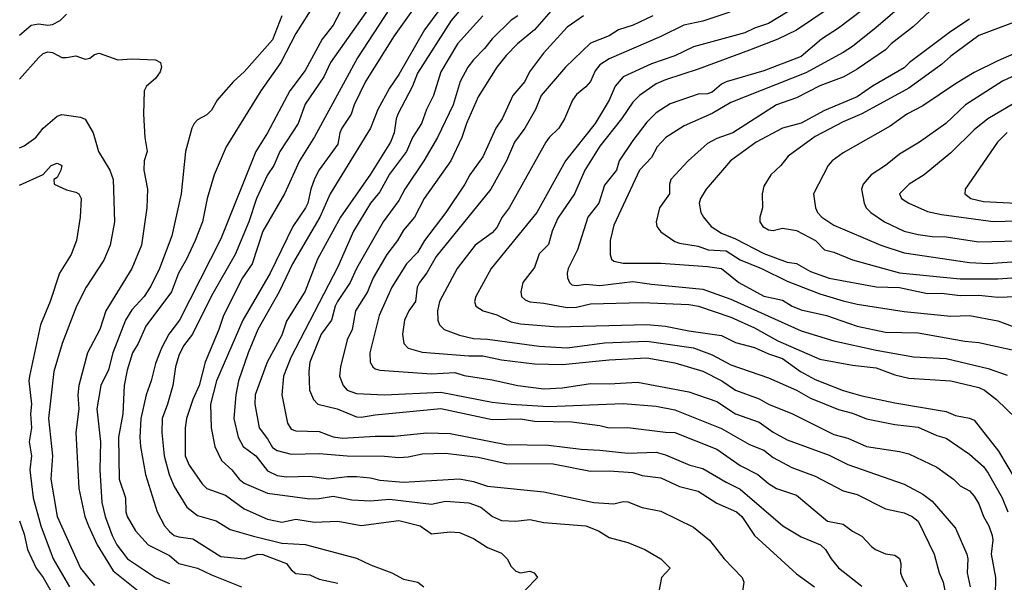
# Model space of a CAD drawing. Header units: metres. Extents: x -46681 to -43747, y -240911 to -237677.
# Tile 683 of 1056: x -46681 to -46576, y -238165 to -238105. Entities that reach past the tile are written whole.
import ezdxf

# ---------------------------------------------------------------- set-up
doc = ezdxf.new("R2010")
doc.units = ezdxf.units.M
doc.layers.add('CONTOUR_INDEX', color=1, linetype='Continuous')
doc.layers.add('CONTOUR_INTER', color=3, linetype='Continuous')

msp = doc.modelspace()

# ---------------------------------------------------------------- linework, layer by layer
at = {"layer": 'CONTOUR_INDEX'}
for points, elevation in [([(-46648.21, -238101.02), (-46651.6, -238106.39), (-46653.18, -238109.52), (-46655.33, -238112.52), (-46659.04, -238118.52), (-46660.3, -238121.52), (-46661.06, -238124.02), (-46661.55, -238126.52), (-46662.35, -238128.52), (-46663.28, -238130.52), (-46664.13, -238132.02), (-46664.89, -238134.02), (-46667.6, -238137.68), (-46668.44, -238139.52), (-46669.05, -238140.52), (-46669.6, -238142.38), (-46669.93, -238144.02), (-46670.09, -238147.02), (-46670.53, -238149.52), (-46670.45, -238154.02), (-46669.79, -238156.02), (-46669.76, -238157.52), (-46669.61, -238158.02), (-46668.72, -238159.52), (-46667.36, -238161.02), (-46665.1, -238162.17), (-46664.1, -238163.03), (-46662.08, -238163.52), (-46660.6, -238164.25), (-46657.4, -238165.52)], 100), ([(-46635.27, -238102.52), (-46637.83, -238106.02), (-46640.6, -238110.8), (-46641.6, -238112.25), (-46642.84, -238114.52), (-46643.61, -238116.52), (-46647.92, -238123.52), (-46649.02, -238126.02), (-46651.96, -238131.02), (-46653.37, -238134.02), (-46655.65, -238138.02), (-46656.69, -238140.52), (-46657.72, -238143.52), (-46658.01, -238145.02), (-46658.2, -238147.52), (-46657.75, -238149.52), (-46657.21, -238150.52), (-46655.87, -238151.52), (-46654.6, -238153.12), (-46653.6, -238153.63), (-46652.6, -238153.77), (-46650.1, -238153.69), (-46648.1, -238153.98), (-46646.1, -238153.72), (-46645.1, -238153.72), (-46643.6, -238153.86), (-46642.6, -238154.13), (-46640.1, -238154.34), (-46634.1, -238153.99), (-46632.6, -238154.27), (-46631.1, -238154.77), (-46625.1, -238155.37), (-46619.74, -238156.52), (-46617.6, -238156.66), (-46616.6, -238156.41), (-46616.1, -238156.43), (-46614.6, -238157.03), (-46612.6, -238157.42), (-46609.1, -238159.14), (-46607.38, -238160.52), (-46605.82, -238162.52), (-46603.9, -238164.52), (-46603.72, -238165.02), (-46603.94, -238166.52)], 95), ([(-46591.1, -238103.94), (-46593.6, -238105.85), (-46595.44, -238107.02), (-46597.6, -238108.86), (-46601.6, -238110.41), (-46605.6, -238111.57), (-46606.1, -238111.82), (-46607.1, -238112.69), (-46607.6, -238112.85), (-46608.6, -238112.88), (-46611.6, -238113.93), (-46613.1, -238114.89), (-46614.1, -238115.88), (-46615.6, -238117.82), (-46617.03, -238120.02), (-46617.33, -238121.02), (-46618.6, -238122.6), (-46619.22, -238124.52), (-46620.38, -238126.02), (-46621.48, -238129.52), (-46622.48, -238131.52), (-46622.61, -238132.02), (-46622.58, -238132.52), (-46622.34, -238133.02), (-46622.1, -238133.24), (-46621.6, -238133.34), (-46620.6, -238133.2), (-46619.1, -238133.32), (-46615.6, -238132.9), (-46613.6, -238133.2), (-46608.1, -238133.72), (-46605.1, -238134.8), (-46597.6, -238138.18), (-46594.1, -238139.25), (-46589.6, -238140.24), (-46585.6, -238140.95), (-46582.1, -238141.13), (-46577.6, -238142.19), (-46575.6, -238142.91)], 85), ([(-46620.87, -238104.52), (-46622.6, -238105.72), (-46625.13, -238108.52), (-46626.61, -238110.52), (-46627.13, -238111.52), (-46628.41, -238113.02), (-46629.56, -238115.52), (-46630.21, -238116.52), (-46631.6, -238119.59), (-46633, -238121.52), (-46633.54, -238122.52), (-46635.57, -238125.52), (-46637.86, -238128.52), (-46638.6, -238129.79), (-46639.77, -238131.02), (-46641.32, -238133.52), (-46642.7, -238136.52), (-46643.7, -238140.52), (-46643.66, -238141.52), (-46643.38, -238142.02), (-46643.1, -238142.24), (-46642.6, -238142.36), (-46637.1, -238142.76), (-46634.6, -238142.63), (-46633.6, -238142.94), (-46630.6, -238143.4), (-46627.86, -238144.02), (-46625.1, -238144.36), (-46623.1, -238144.25), (-46620.1, -238143.78), (-46618.1, -238143.82), (-46615.1, -238143.65), (-46609.6, -238144.67), (-46606.6, -238145.72), (-46604.6, -238147.02), (-46602.1, -238147.94), (-46600.6, -238149), (-46599.1, -238149.83), (-46594.6, -238151.46), (-46592.6, -238152.44), (-46586.6, -238154.54), (-46584.6, -238155.61), (-46583.6, -238156.37), (-46581.1, -238159.24), (-46579.88, -238162.02), (-46579.8, -238162.52), (-46579.85, -238164.02), (-46579.53, -238165.52)], 90), ([(-46572.6, -238107.59), (-46576.6, -238109.32), (-46579.1, -238110.59), (-46581.1, -238111.78), (-46584.6, -238114.13), (-46586.29, -238115.02), (-46588.1, -238116.29), (-46593.1, -238119.16), (-46594.3, -238120.02), (-46594.71, -238120.52), (-46596.29, -238123.52), (-46596.06, -238125.02), (-46595.84, -238125.52), (-46595.4, -238126.02), (-46594.1, -238126.89), (-46589.1, -238129.03), (-46586.6, -238129.85), (-46579.6, -238130.87), (-46577.6, -238130.97), (-46574.1, -238130.72)], 80), ([(-46681.1, -238158.48), (-46680.6, -238159.91), (-46680.26, -238161.52), (-46679.34, -238163.52), (-46678.57, -238164.52), (-46677.45, -238166.52)], 105)]:
    msp.add_lwpolyline(points, dxfattribs=dict(at, elevation=elevation))
at = {"layer": 'CONTOUR_INTER'}
for points, elevation in [([(-46640.16, -238098.52), (-46647.89, -238109.52), (-46648.61, -238111.02), (-46650.6, -238113.95), (-46651.33, -238116.02), (-46653.31, -238119.02), (-46653.95, -238120.52), (-46654.6, -238121.52), (-46655.81, -238124.02), (-46656.63, -238126.52), (-46658.06, -238130.02), (-46660.6, -238134.43), (-46662.62, -238138.52), (-46663.6, -238139.78), (-46664.1, -238140.8), (-46664.43, -238142.02), (-46664.74, -238144.02), (-46665.29, -238146.02), (-46665.87, -238147.52), (-46665.91, -238149.02), (-46665.66, -238151.52), (-46665.11, -238153.52), (-46664.6, -238154.8), (-46663.23, -238157.02), (-46662.1, -238157.9), (-46660.1, -238158.47), (-46658.6, -238159.39), (-46656.1, -238160.11), (-46653.1, -238160.84), (-46650.6, -238160.99), (-46645.1, -238162.45), (-46643.6, -238163.16), (-46641.32, -238164.02), (-46640.1, -238164.69), (-46638.55, -238165.02), (-46637.91, -238165.52)], 98), ([(-46637.45, -238101.52), (-46641.1, -238106.64), (-46644.13, -238111.52), (-46645.34, -238114.02), (-46645.69, -238115.02), (-46646.67, -238116.52), (-46646.88, -238117.02), (-46647.1, -238118.22), (-46649.1, -238120.98), (-46649.6, -238121.93), (-46650, -238123.02), (-46650.3, -238124.52), (-46650.55, -238125.02), (-46651.92, -238127.02), (-46654.32, -238132.02), (-46657.24, -238137.02), (-46660.05, -238143.52), (-46660.71, -238146.02), (-46660.65, -238148.52), (-46660.24, -238150.52), (-46659.54, -238152.02), (-46658.43, -238153.02), (-46657.64, -238154.02), (-46657.1, -238154.43), (-46654.6, -238155.5), (-46650.1, -238156.11), (-46649.1, -238156.08), (-46647.6, -238155.82), (-46645.6, -238156.23), (-46643.6, -238156.34), (-46641.6, -238156.17), (-46637.1, -238156.69), (-46635.6, -238156.35), (-46633.1, -238156.56), (-46631.84, -238157.02), (-46630.57, -238158.02), (-46629.6, -238158.43), (-46628.1, -238158.52), (-46626.6, -238158.34), (-46625.1, -238158.65), (-46620.6, -238158.99), (-46619.24, -238159.52), (-46618.1, -238160.25), (-46616.1, -238160.77), (-46614.3, -238161.52), (-46612.6, -238162.52), (-46611.61, -238163.52), (-46612.52, -238164.52), (-46612.79, -238166.02)], 96), ([(-46586.38, -238103.02), (-46589.6, -238105.76), (-46592.1, -238107.8), (-46593.1, -238108.45), (-46597.1, -238110.6), (-46605.1, -238113.79), (-46607.1, -238114.94), (-46610.1, -238116.27), (-46612.04, -238117.52), (-46612.99, -238118.52), (-46613.6, -238119.65), (-46614.88, -238121.02), (-46617.6, -238126.9), (-46617.99, -238128.52), (-46617.99, -238130.02), (-46617.86, -238130.52), (-46617.6, -238130.73), (-46616.6, -238130.95), (-46612.6, -238130.93), (-46607.6, -238131.29), (-46606.1, -238131.51), (-46604.25, -238133.02), (-46601.6, -238134.48), (-46599.6, -238134.9), (-46598.56, -238135.52), (-46597.6, -238135.92), (-46594.89, -238136.52), (-46591.6, -238137.68), (-46588.6, -238138.32), (-46585.1, -238138.38), (-46580.1, -238139.27), (-46578.6, -238139.4), (-46573.1, -238140.64)], 84), ([(-46582.6, -238102.8), (-46585.6, -238105.66), (-46587.99, -238107.52), (-46588.6, -238108.16), (-46591.6, -238110.21), (-46593.03, -238111.02), (-46595.6, -238111.99), (-46598.1, -238113.27), (-46600.24, -238114.02), (-46604.91, -238117.02), (-46606.6, -238117.63), (-46607.6, -238118.17), (-46609.68, -238120.02), (-46611.52, -238122.02), (-46611.67, -238122.52), (-46611.68, -238123.52), (-46612.74, -238125.02), (-46613.08, -238126.52), (-46613.02, -238127.02), (-46612.6, -238127.6), (-46611.1, -238128.63), (-46610.6, -238128.82), (-46608.6, -238129.14), (-46607.52, -238129.52), (-46605.6, -238129.63), (-46604.1, -238130.6), (-46601.82, -238131.52), (-46599.1, -238132.86), (-46595.6, -238134.22), (-46593.1, -238134.95), (-46591.6, -238135.31), (-46586.6, -238136.12), (-46581.6, -238136.61), (-46579.6, -238136.55), (-46576.6, -238137.11), (-46574.09, -238138.02)], 83), ([(-46646.81, -238104.02), (-46647.6, -238105.52), (-46648.78, -238107.02), (-46650.6, -238110.35), (-46652.24, -238112.52), (-46654.61, -238117.02), (-46655.88, -238119.02), (-46659.6, -238128.34), (-46664.03, -238137.02), (-46665.15, -238138.52), (-46665.95, -238140.02), (-46666.6, -238141.66), (-46667.03, -238143.52), (-46667.58, -238145.02), (-46668.15, -238147.52), (-46668.27, -238149.52), (-46668.19, -238150.52), (-46667.64, -238153.52), (-46666.41, -238157.52), (-46665.61, -238159.02), (-46665.1, -238159.61), (-46664.6, -238160.02), (-46664.1, -238160.19), (-46662.6, -238160.38), (-46659.6, -238162.27), (-46657.1, -238162.52), (-46655.64, -238162.02), (-46655.1, -238162.08), (-46652.6, -238163.02), (-46652.1, -238163.69), (-46651.6, -238164.08), (-46650.1, -238164.22), (-46649.1, -238164.7), (-46647.1, -238165.13)], 99), ([(-46641.6, -238103.77), (-46645, -238109.02), (-46649.6, -238117.46), (-46651.2, -238120.02), (-46652.81, -238123.52), (-46655.1, -238127.51), (-46656.26, -238131.02), (-46657.28, -238132.52), (-46659.31, -238136.52), (-46659.81, -238138.02), (-46661.27, -238141.52), (-46661.93, -238144.02), (-46662.6, -238145.52), (-46663.27, -238147.52), (-46663.43, -238148.52), (-46663.4, -238151.52), (-46662.97, -238152.52), (-46661.61, -238154.52), (-46661.1, -238155.01), (-46659.1, -238155.72), (-46657.1, -238157.19), (-46654.6, -238158.29), (-46653.1, -238158.6), (-46651.6, -238158.3), (-46649.6, -238158.62), (-46647.1, -238158.51), (-46644.6, -238158.98), (-46640.6, -238158.43), (-46638.32, -238159.02), (-46637.1, -238159.84), (-46635.1, -238159.65), (-46634.1, -238159.72), (-46632.6, -238160.36), (-46631.1, -238161.3), (-46629.6, -238161.91), (-46629.01, -238162.52), (-46628.6, -238163.33), (-46628.1, -238163.84), (-46627.6, -238164.03), (-46626.6, -238163.84), (-46626.14, -238164.02), (-46625.78, -238164.52), (-46627.1, -238165.89)], 97), ([(-46633.7, -238103.52), (-46634.99, -238105.02), (-46638.6, -238110.65), (-46639.13, -238112.02), (-46640.7, -238115.02), (-46640.88, -238115.52), (-46641.08, -238117.02), (-46641.49, -238118.02), (-46643.6, -238121.42), (-46646.81, -238126.02), (-46649.29, -238130.52), (-46650.6, -238133.94), (-46652.6, -238137.15), (-46653.1, -238138.63), (-46654.65, -238141.52), (-46655.94, -238145.02), (-46655.98, -238146.02), (-46655.51, -238148.52), (-46654.6, -238149.72), (-46654.1, -238150.62), (-46653.6, -238150.97), (-46652.1, -238151.33), (-46649.1, -238151.26), (-46646.1, -238151.51), (-46642.1, -238151.57), (-46640.6, -238151.72), (-46639.6, -238151.64), (-46638.1, -238151.32), (-46635.6, -238151.25), (-46632.1, -238151.68), (-46629.1, -238152.34), (-46624.1, -238152.39), (-46620.1, -238153.18), (-46618.1, -238153.13), (-46615.6, -238153.3), (-46614.6, -238153.61), (-46612.6, -238153.89), (-46610.6, -238154.81), (-46608.6, -238155.3), (-46606.6, -238156.58), (-46604.52, -238157.52), (-46603.94, -238158.02), (-46602.6, -238160.03), (-46598.1, -238164.12), (-46596.18, -238165.52)], 94), ([(-46624.1, -238103.74), (-46626.1, -238106.01), (-46627.89, -238107.52), (-46629.1, -238108.75), (-46630.12, -238110.02), (-46632.1, -238113.19), (-46633.34, -238116.02), (-46633.84, -238117.52), (-46635.03, -238120.02), (-46637.89, -238124.02), (-46638.9, -238126.02), (-46640.1, -238127.4), (-46640.74, -238128.52), (-46641.85, -238130.02), (-46643.34, -238132.52), (-46643.92, -238134.02), (-46645.2, -238136.02), (-46645.56, -238138.02), (-46646.1, -238139.15), (-46646.83, -238142.02), (-46646.92, -238143.02), (-46646.53, -238144.02), (-46646.12, -238144.52), (-46645.1, -238144.86), (-46642.1, -238145.01), (-46636.1, -238144.73), (-46630.6, -238145.79), (-46628.6, -238146), (-46624.6, -238146.25), (-46616.6, -238145.95), (-46613.1, -238146.23), (-46611.1, -238146.6), (-46606.1, -238148.59), (-46603.1, -238150.3), (-46601.6, -238150.92), (-46600.6, -238151.72), (-46598.6, -238152.77), (-46596.1, -238153.68), (-46593.1, -238155.27), (-46591.6, -238155.66), (-46588.6, -238157.19), (-46586.6, -238157.63), (-46585.74, -238158.02), (-46585.09, -238158.52), (-46583.39, -238162.02), (-46582.84, -238164.02), (-46582.41, -238165.02), (-46581.83, -238168.02)], 91), ([(-46602.6, -238103.25), (-46608.1, -238105.1), (-46610.15, -238105.52), (-46612.6, -238106.72), (-46618.1, -238109.1), (-46619.1, -238109.75), (-46619.6, -238110.39), (-46620.1, -238111.52), (-46620.6, -238112.12), (-46621.6, -238112.93), (-46622.04, -238113.52), (-46622.89, -238115.52), (-46623.5, -238116.52), (-46624.54, -238117.52), (-46624.89, -238118.02), (-46628.78, -238125.02), (-46629.53, -238126.02), (-46630.1, -238127.14), (-46630.6, -238127.71), (-46632.42, -238129.02), (-46634.37, -238131.52), (-46636.23, -238135.02), (-46636.45, -238136.02), (-46636.42, -238137.02), (-46636.24, -238137.52), (-46635.75, -238138.02), (-46634.1, -238138.65), (-46632.6, -238139), (-46631.1, -238139.07), (-46625.6, -238139.81), (-46622.6, -238139.97), (-46618.6, -238139.47), (-46614.1, -238139.28), (-46609.1, -238139.99), (-46607.1, -238140.75), (-46605.1, -238141.82), (-46601.1, -238143.2), (-46598.11, -238144.52), (-46596.6, -238145.36), (-46593.6, -238146.57), (-46592.1, -238146.97), (-46590.6, -238147.57), (-46587.6, -238148.17), (-46585.1, -238148.45), (-46583.1, -238149.34), (-46582.1, -238149.65), (-46579.6, -238151.35), (-46578.1, -238152.68), (-46577.6, -238153.38), (-46576.11, -238156.02), (-46575.53, -238157.52)], 88), ([(-46598.09, -238103.52), (-46601.1, -238105.34), (-46602.6, -238105.85), (-46603.6, -238106.35), (-46609.1, -238107.82), (-46611.1, -238108.79), (-46613.6, -238109.64), (-46616.62, -238111.02), (-46617.47, -238112.02), (-46618.12, -238113.52), (-46619.62, -238116.02), (-46622.76, -238120.02), (-46625.85, -238125.52), (-46630.72, -238131.52), (-46632.37, -238134.52), (-46632.5, -238135.02), (-46632.35, -238135.52), (-46631.59, -238136.02), (-46630.1, -238136.47), (-46628.6, -238137.2), (-46627.6, -238137.43), (-46623.6, -238137.76), (-46614.1, -238137.5), (-46612.1, -238137.68), (-46609.6, -238138.18), (-46606.1, -238138.67), (-46604.6, -238139.41), (-46602.6, -238139.94), (-46601.1, -238140.63), (-46599.6, -238141.14), (-46597.66, -238142.52), (-46596.1, -238143.37), (-46593.1, -238144.54), (-46591.1, -238145.13), (-46587.6, -238145.85), (-46582.1, -238146.78), (-46581.1, -238147.21), (-46579.6, -238147.49), (-46579.1, -238147.73), (-46576.51, -238151.02), (-46574.73, -238154.02)], 87), ([(-46594.6, -238103.7), (-46598.1, -238106.04), (-46600.1, -238107.03), (-46603.1, -238108.2), (-46608.6, -238110.22), (-46612.1, -238111.34), (-46613.1, -238111.8), (-46614.88, -238113.02), (-46615.6, -238113.75), (-46616.81, -238115.52), (-46619.1, -238118.45), (-46620.7, -238121.02), (-46621.83, -238123.52), (-46623.6, -238126.13), (-46624.21, -238127.52), (-46624.6, -238128.95), (-46625.6, -238129.96), (-46626.1, -238131.41), (-46627.33, -238133.02), (-46627.56, -238134.02), (-46627.47, -238134.52), (-46627.1, -238134.87), (-46626.6, -238135.08), (-46625.1, -238135.2), (-46622.6, -238135.68), (-46621.6, -238135.64), (-46620.1, -238135.3), (-46614.6, -238135.14), (-46609.6, -238135.35), (-46608.58, -238135.52), (-46605.1, -238136.71), (-46602.6, -238137.84), (-46600.1, -238139.23), (-46595.6, -238141.18), (-46592.1, -238141.83), (-46589.6, -238142.13), (-46587.6, -238142.87), (-46586.1, -238143.23), (-46581.6, -238143.5), (-46578.6, -238144.22), (-46578.01, -238144.52), (-46576.72, -238145.52), (-46574.63, -238147.52)], 86), ([(-46681.1, -238106.6), (-46679.86, -238105.52), (-46679.1, -238105.38), (-46678.1, -238105.5), (-46677.6, -238105.43), (-46676.77, -238105.02), (-46676.1, -238104.34)], 101), ([(-46653.09, -238104.52), (-46654.1, -238107.09), (-46657.1, -238110.52), (-46658.25, -238111.52), (-46659.58, -238113.02), (-46660.01, -238113.52), (-46660.6, -238114.6), (-46661.1, -238115.09), (-46662.1, -238115.62), (-46662.47, -238116.02), (-46662.72, -238116.52), (-46663.37, -238119.02), (-46663.86, -238123.52), (-46664.84, -238128.02), (-46666.14, -238131.52), (-46667.1, -238133.39), (-46667.8, -238134.52), (-46669.1, -238135.94), (-46669.78, -238137.02), (-46671.14, -238140.52), (-46671.6, -238142.33), (-46672.43, -238144.02), (-46672.84, -238146.52), (-46672.47, -238150.02), (-46672.54, -238153.02), (-46672.31, -238156.52), (-46671.96, -238158.02), (-46671.22, -238160.02), (-46670.72, -238161.02), (-46669.59, -238162.52), (-46666.6, -238164.51), (-46665.1, -238165.15)], 101), ([(-46631.62, -238104.52), (-46634.31, -238107.52), (-46636.11, -238110.52), (-46636.88, -238113.02), (-46637.63, -238114.52), (-46638.18, -238116.02), (-46639.14, -238117.52), (-46639.75, -238119.02), (-46641.6, -238121.43), (-46642.6, -238123.31), (-46643.61, -238124.52), (-46645.43, -238127.52), (-46647.1, -238131.35), (-46652.11, -238141.02), (-46652.91, -238143.02), (-46653.09, -238145.02), (-46652.48, -238148.02), (-46652.1, -238148.69), (-46651.6, -238148.86), (-46649.1, -238148.92), (-46647.6, -238149.48), (-46646.6, -238149.64), (-46643.1, -238149.41), (-46641.1, -238149.44), (-46637.6, -238149.06), (-46635.1, -238149.13), (-46629.1, -238150.3), (-46624.6, -238150.38), (-46621.1, -238150.82), (-46619.1, -238150.91), (-46616.1, -238151.24), (-46613.1, -238151.14), (-46612.1, -238151.4), (-46609.49, -238152.52), (-46608.1, -238152.86), (-46605.6, -238154.35), (-46604.1, -238155.07), (-46599.55, -238159.02), (-46597.6, -238160.16), (-46595.53, -238161.02), (-46594.99, -238161.52), (-46594.39, -238162.52), (-46593.6, -238163.48), (-46591.1, -238165.44)], 93), ([(-46627.88, -238104.52), (-46628.6, -238104.99), (-46630.6, -238106.97), (-46631.42, -238108.02), (-46632.6, -238109.22), (-46633.21, -238110.02), (-46634.02, -238111.52), (-46634.79, -238114.02), (-46636.44, -238117.52), (-46637.92, -238120.02), (-46639.95, -238123.02), (-46640.6, -238124.25), (-46642.27, -238126.52), (-46645.11, -238131.52), (-46645.8, -238133.02), (-46647.13, -238135.02), (-46647.38, -238135.52), (-46647.79, -238137.02), (-46648.88, -238138.52), (-46650.1, -238141.52), (-46650.2, -238142.52), (-46650.14, -238144.52), (-46649.69, -238145.52), (-46649.23, -238146.02), (-46647.19, -238146.52), (-46645.1, -238147.36), (-46644.6, -238147.4), (-46643.1, -238147.14), (-46636.1, -238146.46), (-46630.6, -238147.66), (-46627.6, -238147.57), (-46626.1, -238147.81), (-46622.1, -238147.89), (-46619.1, -238148.28), (-46618.1, -238148.53), (-46616.1, -238148.48), (-46612.1, -238149), (-46611.1, -238149.03), (-46606.6, -238150.81), (-46604.1, -238152.56), (-46602.22, -238153.52), (-46601.1, -238154.48), (-46600.24, -238155.02), (-46598.1, -238155.73), (-46594.79, -238158.52), (-46593.1, -238158.81), (-46592.1, -238159.57), (-46591.1, -238160.11), (-46590.1, -238161.22), (-46589.65, -238161.52), (-46588.6, -238162), (-46587.6, -238162.15), (-46587.1, -238162.49), (-46586.94, -238163.02), (-46586.97, -238164.02), (-46586.81, -238164.52), (-46586.28, -238165.52)], 92), ([(-46613.44, -238104.52), (-46615.55, -238105.52), (-46617.1, -238106.01), (-46618.1, -238106.66), (-46620.1, -238107.43), (-46622.78, -238110.02), (-46625.37, -238113.02), (-46625.98, -238114.52), (-46627.14, -238116.52), (-46628.21, -238118.02), (-46629.09, -238120.02), (-46630.76, -238123.02), (-46636.6, -238130.24), (-46637.6, -238131.98), (-46638.37, -238133.02), (-46638.63, -238133.52), (-46638.79, -238135.02), (-46639.52, -238136.02), (-46639.98, -238137.02), (-46640.19, -238138.52), (-46640.06, -238139.52), (-46639.6, -238140.03), (-46638.1, -238140.46), (-46633.1, -238140.85), (-46631.6, -238140.85), (-46629.6, -238141.26), (-46626.1, -238141.68), (-46623.1, -238141.78), (-46618.1, -238141.28), (-46614.1, -238141.05), (-46611.1, -238141.6), (-46608.1, -238142.48), (-46606.07, -238143.52), (-46604.62, -238144.52), (-46602.1, -238145.44), (-46601.1, -238145.99), (-46598.51, -238147.02), (-46594.1, -238149.24), (-46592.6, -238149.63), (-46590.6, -238150.52), (-46587.1, -238151.05), (-46586.1, -238151.31), (-46583.1, -238152.74), (-46581.32, -238154.02), (-46580.6, -238154.74), (-46579.6, -238155.27), (-46579.1, -238155.83), (-46578.6, -238156.65), (-46578.12, -238158.02), (-46577.54, -238159.02), (-46577.18, -238160.02), (-46577.13, -238160.52), (-46577.3, -238162.02), (-46576.83, -238164.52), (-46576.87, -238166.52)], 89), ([(-46579.6, -238104.87), (-46581.6, -238106.2), (-46586.02, -238109.52), (-46586.6, -238110.09), (-46589.99, -238112.02), (-46591.6, -238113.16), (-46595.1, -238114.64), (-46597.6, -238115.97), (-46599.6, -238116.53), (-46602.42, -238118.02), (-46605.14, -238120.02), (-46607.74, -238123.02), (-46608.35, -238124.02), (-46608.49, -238124.52), (-46608.3, -238125.52), (-46608.05, -238126.02), (-46607.2, -238127.02), (-46606.1, -238127.75), (-46604.6, -238128.35), (-46601.6, -238129.91), (-46599.1, -238130.84), (-46598.1, -238130.96), (-46596.6, -238131.84), (-46594.6, -238132.55), (-46589.6, -238133.46), (-46587.1, -238133.54), (-46584.1, -238134.19), (-46582.6, -238134.16), (-46580.6, -238134.38), (-46578.6, -238134.35), (-46576.6, -238134.59), (-46574.6, -238134.49)], 82), ([(-46574.34, -238105.02), (-46578.6, -238106.61), (-46581.6, -238108.83), (-46582.6, -238109.73), (-46586.1, -238112.23), (-46591.1, -238114.98), (-46593.1, -238115.84), (-46596.1, -238117.4), (-46598.99, -238119.52), (-46599.76, -238120.52), (-46600.83, -238121.52), (-46601.6, -238122.7), (-46601.77, -238123.52), (-46601.74, -238125.02), (-46602.01, -238126.02), (-46602, -238126.52), (-46601.69, -238127.02), (-46601.1, -238127.39), (-46600.6, -238127.45), (-46599.6, -238127.22), (-46598.1, -238127.46), (-46596.07, -238128.52), (-46595.1, -238129.53), (-46594.1, -238129.78), (-46592.1, -238130.59), (-46587.1, -238131.98), (-46580.6, -238132.6), (-46576.6, -238132.63), (-46575.1, -238132.52)], 81), ([(-46681.1, -238111.29), (-46679.1, -238109), (-46678.6, -238108.54), (-46678.1, -238108.35), (-46677.6, -238108.45), (-46676.6, -238108.96), (-46676.1, -238108.98), (-46675.1, -238108.78), (-46674.1, -238109.14), (-46673.6, -238109.04), (-46673.1, -238108.65), (-46672.6, -238108.51), (-46670.6, -238109.23), (-46669.1, -238109.1), (-46666.6, -238109.23), (-46666.06, -238109.52), (-46665.95, -238110.02), (-46666.09, -238110.52), (-46666.6, -238111.21), (-46667.55, -238112.02), (-46667.8, -238112.52), (-46667.88, -238115.02), (-46667.73, -238117.52), (-46667.46, -238119.02), (-46667.78, -238120.02), (-46667.82, -238121.02), (-46667.44, -238123.02), (-46667.51, -238125.02), (-46668.08, -238129.02), (-46669.11, -238131.52), (-46671.88, -238136.02), (-46672.52, -238138.02), (-46673.86, -238140.52), (-46674.79, -238144.02), (-46674.89, -238145.02), (-46674.77, -238146.52), (-46675.1, -238149.02), (-46674.78, -238155.02), (-46674.13, -238158.02), (-46673.76, -238159.02), (-46672.82, -238161.02), (-46671.1, -238163.81), (-46667.73, -238166.52)], 102), ([(-46575.1, -238111.04), (-46576.1, -238111.49), (-46580.04, -238114.02), (-46582.15, -238116.02), (-46584.97, -238118.02), (-46587.1, -238119.3), (-46588.6, -238120.52), (-46590.12, -238121.52), (-46590.96, -238122.52), (-46591.15, -238123.02), (-46590.86, -238124.52), (-46590.65, -238125.02), (-46590.16, -238125.52), (-46588.71, -238126.52), (-46586.6, -238127.51), (-46585.1, -238127.89), (-46583.6, -238128.09), (-46582.1, -238128.14), (-46578.6, -238128.68), (-46573.1, -238128.52)], 79), ([(-46574.27, -238113.52), (-46577.66, -238115.52), (-46579.1, -238116.69), (-46581.6, -238119.17), (-46584.47, -238121.52), (-46586.05, -238122.52), (-46587.08, -238123.52), (-46586.88, -238124.02), (-46586.1, -238124.52), (-46584.1, -238125.43), (-46582.6, -238125.76), (-46577.1, -238126.5), (-46570.6, -238126.31)], 78), ([(-46681.1, -238118.62), (-46680.6, -238118.42), (-46679.36, -238117.52), (-46678.6, -238116.51), (-46677.1, -238115.23), (-46676.6, -238115.06), (-46674.6, -238115.33), (-46674.1, -238115.55), (-46673.26, -238117.02), (-46672.66, -238119.02), (-46671.48, -238121.02), (-46671.1, -238122.02), (-46670.95, -238126.52), (-46671.42, -238129.02), (-46672.1, -238130.62), (-46674, -238133.52), (-46675.02, -238135.52), (-46676.57, -238139.52), (-46677.44, -238142.52), (-46678.03, -238147.52), (-46677.58, -238151.52), (-46677.77, -238154.02), (-46677.09, -238158.02), (-46674.61, -238163.52), (-46673.1, -238165.37)], 103), ([(-46575.6, -238116.98), (-46576.61, -238118.02), (-46580.06, -238123.02), (-46580.11, -238123.52), (-46579.46, -238124.02), (-46578.1, -238124.34), (-46571.1, -238124.7)], 77), ([(-46681.1, -238122.62), (-46678.6, -238121.48), (-46677.73, -238120.52), (-46677.1, -238120.26), (-46676.6, -238120.52), (-46676.7, -238121.02), (-46677.1, -238121.79), (-46677.46, -238122.02), (-46677.41, -238122.52), (-46676.1, -238123.12), (-46675.1, -238123.34), (-46674.76, -238123.52), (-46674.53, -238124.02), (-46674.62, -238126.02), (-46675.02, -238128.52), (-46675.6, -238130.02), (-46676.84, -238132.02), (-46677.85, -238135.02), (-46678.86, -238137.52), (-46680.06, -238143.02), (-46680.12, -238143.52), (-46679.85, -238146.02), (-46679.94, -238147.02), (-46679.84, -238148.52), (-46680.09, -238150.02), (-46679.83, -238151.52), (-46680, -238153.02), (-46679.66, -238156.02), (-46678.83, -238159.02), (-46677.52, -238162.52), (-46675.79, -238165.52)], 104)]:
    msp.add_lwpolyline(points, dxfattribs=dict(at, elevation=elevation))

doc.saveas('drawing.dxf')
